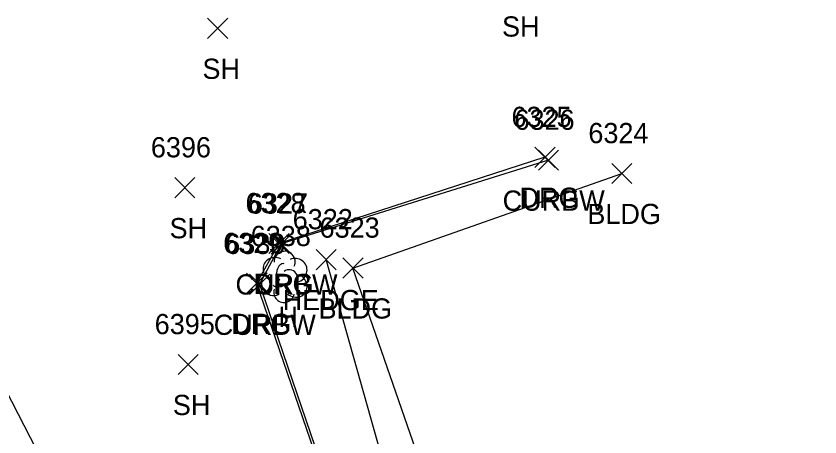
# Model space of a CAD drawing. Extents: x 1769141 to 1770817, y 735471 to 742405.
# Drawn here: x 1770299.5 to 1770379.1, y 740634.9 to 740676.5 of the extents above; entities that cross this region are included whole.
import ezdxf

# ---------------------------------------------------------------- set-up
doc = ezdxf.new("R2010")
doc.units = 0
for name, color, linetype in [('L_A', 7, 'Continuous'), ('L_I', 7, 'Continuous'), ('L_TIC', 7, 'Continuous'), ('LAHR', 7, 'Continuous'), ('LBC', 7, 'Continuous'), ('LTD', 7, 'Continuous'), ('R_A', 7, 'Continuous'), ('R_I', 7, 'Continuous'), ('R_TIC', 7, 'Continuous'), ('RC', 7, 'Continuous'), ('RDG', 7, 'Continuous')]:
    doc.layers.add(name, color=color, linetype=linetype)

msp = doc.modelspace()

# ---------------------------------------------------------------- linework, layer by layer
at = {"layer": 'L_TIC'}
for points in [[(1770318.472, 740674.271), (1770320.472, 740676.271)], [(1770320.472, 740674.271), (1770318.472, 740676.271)], [(1770358.461, 740659.913), (1770360.461, 740661.913)], [(1770360.461, 740659.913), (1770358.461, 740661.913)], [(1770315.218, 740658.508), (1770317.218, 740660.508)], [(1770317.218, 740658.508), (1770315.218, 740660.508)], [(1770329.199, 740651.398), (1770331.199, 740653.398)], [(1770331.199, 740651.398), (1770329.199, 740653.398)], [(1770331.856, 740650.566), (1770333.856, 740652.566)], [(1770333.856, 740650.566), (1770331.856, 740652.566)], [(1770315.543, 740641.023), (1770317.543, 740643.023)], [(1770317.543, 740641.023), (1770315.543, 740643.023)]]:
    msp.add_lwpolyline(points, dxfattribs=at)
at = {"layer": 'LAHR'}
msp.add_lwpolyline([(1770337.01, 740628.317), (1770330.199, 740652.398)], dxfattribs=at)
at = {"layer": 'LBC'}
msp.add_lwpolyline([(1770379.068, 740605.704), (1770352.318, 740596.262), (1770352.112, 740596.326), (1770340.803, 740628.648), (1770332.856, 740651.566), (1770359.461, 740660.913)], dxfattribs=at)
at = {"layer": 'LTD'}
msp.add_line((1770326.045, 740650.737), (1770326.045, 740650.737), dxfattribs=at)
msp.add_line((1770326.045, 740650.737), (1770326.045, 740650.737), dxfattribs=at)
msp.add_arc((1770326.091, 740652.171), 1.047, 335.52715, 180.95627, dxfattribs=at)
for centre, major_axis, ratio, start_param, end_param in [((1770325.253, 740651.404), (1.21, -0.512), 0.895232, 1.570796, 4.712389), ((1770327.086, 740651.321), (-1.141, -0.483), 0.949671, 1.570796, 4.712389), ((1770325.836, 740651.196), (-0.208, -0.792), 0.645439, 3.141593, 6.283185), ((1770324.961, 740650.029), (0.584, -1.042), 0.959034, 3.141593, 6.283185), ((1770326.545, 740650.571), (-0.5, 0.667), 0.989748, 3.141593, 6.283185), ((1770327.045, 740649.904), (-1.09, 0.792), 0.841452, 1.570796, 4.712389), ((1770326.045, 740649.237), (0.265, 1.061), 0.942809, 1.570796, 4.712389), ((1770325.586, 740649.987), (-0.625, -0.083), 0.423636, 0, 3.141593)]:
    msp.add_ellipse(centre, major_axis=major_axis, ratio=ratio, start_param=start_param, end_param=end_param, dxfattribs=at)
at = {"layer": 'R_TIC'}
for points in [[(1770350.852, 740661.514), (1770352.852, 740663.514)], [(1770352.852, 740661.514), (1770350.852, 740663.514)], [(1770351.204, 740661.233), (1770353.204, 740663.233)], [(1770353.204, 740661.233), (1770351.204, 740663.233)], [(1770324.527, 740652.993), (1770326.527, 740654.993)], [(1770326.527, 740652.993), (1770324.527, 740654.993)], [(1770324.765, 740652.942), (1770326.765, 740654.942)], [(1770326.765, 740652.942), (1770324.765, 740654.942)], [(1770322.326, 740649.045), (1770324.326, 740651.045)], [(1770324.326, 740649.045), (1770322.326, 740651.045)], [(1770322.614, 740648.953), (1770324.614, 740650.953)], [(1770324.614, 740648.953), (1770322.614, 740650.953)]]:
    msp.add_lwpolyline(points, dxfattribs=at)
at = {"layer": 'RC'}
msp.add_lwpolyline([(1770352.204, 740662.233), (1770325.765, 740653.942), (1770323.614, 740649.953), (1770331.884, 740625.729), (1770309.431, 740618.051)], dxfattribs=at)
at = {"layer": 'RDG'}
msp.add_lwpolyline([(1770351.852, 740662.514), (1770325.527, 740653.993), (1770323.326, 740650.045), (1770331.651, 740625.747), (1770309.411, 740618.284), (1770295.434, 740645.405), (1770289.148, 740644.706), (1770285.85, 740639.315)], dxfattribs=at)

# ---------------------------------------------------------------- texts
at = {"layer": 'L_A'}
for s, p in [('SH', (1770347.608, 740674.451)), ('SH', (1770317.96, 740670.271)), ('BLDG', (1770356.052, 740655.913)), ('SH', (1770314.706, 740654.508)), ('HEDGE', (1770325.9, 740647.398)), ('BLDG', (1770329.447, 740646.566)), ('H', (1770325.478, 740645.737)), ('SH', (1770315.031, 740637.023))]:
    msp.add_text(s, height=2, dxfattribs=at).set_placement(p)
at = {"layer": 'L_I'}
for s, p in [('6324', (1770356.154, 740663.913)), ('6396', (1770312.856, 740662.508)), ('6322', (1770326.892, 740655.398)), ('6323', (1770329.549, 740654.566)), ('6338', (1770322.738, 740653.737)), ('6395', (1770313.236, 740645.023))]:
    msp.add_text(s, height=2, dxfattribs=at).set_placement(p)
at = {"layer": 'R_A'}
for s, p in [('CURBW', (1770347.668, 740657.233)), ('DRG', (1770349.341, 740657.514)), ('CURBW', (1770321.23, 740648.942)), ('DRG', (1770323.016, 740648.993)), ('CURBW', (1770319.078, 740644.953)), ('DRG', (1770320.814, 740645.045))]:
    msp.add_text(s, height=2, dxfattribs=at).set_placement(p)
at = {"layer": 'R_I'}
for s, p in [('6325', (1770348.545, 740665.514)), ('6326', (1770348.842, 740665.233)), ('6328', (1770322.22, 740656.993)), ('6327', (1770322.458, 740656.942)), ('6329', (1770320.011, 740653.045)), ('6330', (1770320.22, 740652.953))]:
    msp.add_text(s, height=2, dxfattribs=at).set_placement(p)

doc.saveas('drawing.dxf')
